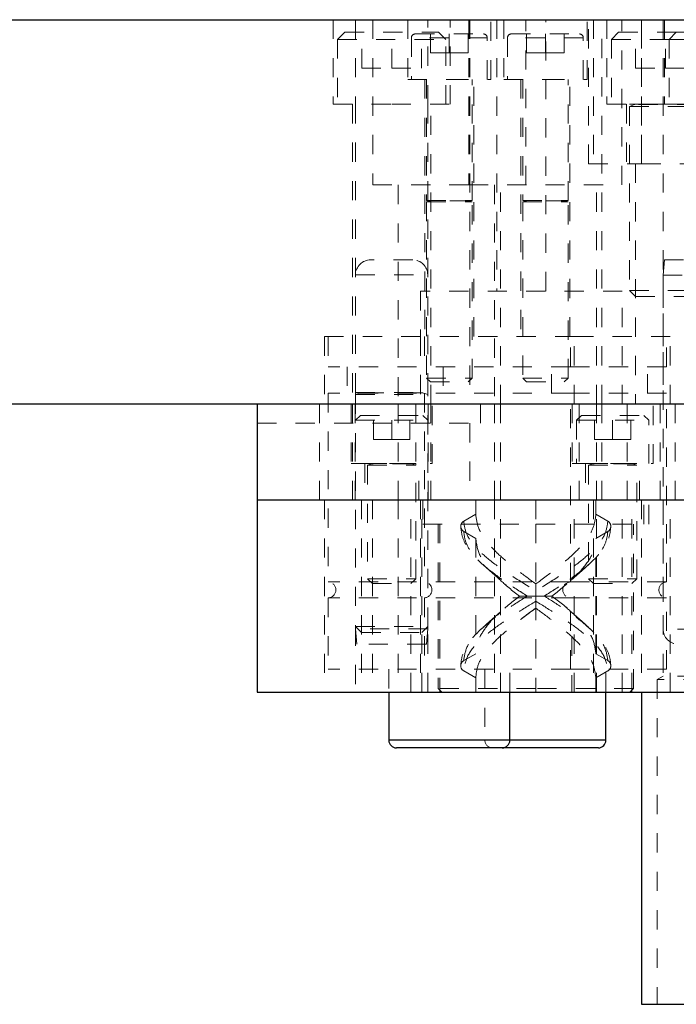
# Model space of a CAD drawing. Header units: inches. Extents: x 220 to 877, y 4 to 174.
# Tile 551 of 656: x 585.07 to 588.49, y 133.65 to 138.78. Entities that reach past the tile are written whole.
import ezdxf

# ---------------------------------------------------------------- set-up
doc = ezdxf.new("R2010")
doc.units = ezdxf.units.IN
doc.header["$LTSCALE"] = 0.5
doc.header["$MEASUREMENT"] = 0
doc.linetypes.add('HIDDEN', pattern=[0.225, 0.15, -0.075])
for name, color, linetype in [('DST-M-S', 53, 'Continuous'), ('PAD-M-S', 135, 'Continuous'), ('PBU-M-S', 8, 'Continuous'), ('PUN-M-S', 8, 'Continuous'), ('SVF-M-S', 8, 'Continuous')]:
    doc.layers.add(name, color=color, linetype=linetype)

msp = doc.modelspace()

# ---------------------------------------------------------------- linework, layer by layer
at = {"layer": 'DST-M-S', "linetype": 'Continuous', "lineweight": 25}
for p, q in [((581.30748, 138.77917), (598.30748, 138.77917)), ((581.30748, 136.77917), (598.30748, 136.77917)), ((586.99252, 135.27917), (586.99252, 135.02854)), ((587.62244, 135.02854), (587.62244, 135.27917)), ((588.12244, 135.02854), (588.12244, 135.27917)), ((587.62244, 135.02854), (586.99252, 135.02854)), ((588.12244, 135.02854), (587.62244, 135.02854)), ((587.58307, 134.98917), (587.03189, 134.98917)), ((588.08307, 134.98917), (587.58307, 134.98917))]:
    msp.add_line(p, q, dxfattribs=at)
at = {"layer": 'DST-M-S', "linetype": 'HIDDEN', "lineweight": 18}
for p, q in [((586.70298, 138.77917), (586.70298, 138.33917)), ((586.81998, 138.77917), (586.81998, 138.33917)), ((586.90898, 138.77917), (586.90898, 137.91917)), ((587.09094, 138.77917), (587.09094, 138.46869)), ((587.19498, 138.33917), (587.19498, 138.77917)), ((587.31198, 138.33917), (587.31198, 138.77917)), ((587.40898, 138.77917), (587.40898, 137.91917)), ((587.41373, 138.77917), (587.41373, 136.77917)), ((587.52401, 138.46869), (587.52401, 138.77917)), ((587.55452, 138.77917), (587.55452, 137.36633)), ((587.59094, 138.77917), (587.59094, 138.46869)), ((587.70598, 137.91917), (587.70598, 138.77917)), ((587.81043, 137.36633), (587.81043, 138.77917)), ((588.02401, 138.46869), (588.02401, 138.77917)), ((588.03248, 138.02917), (588.03248, 138.77917)), ((588.05748, 138.77917), (588.05748, 138.02917)), ((588.10123, 136.77917), (588.10123, 138.77917)), ((588.12798, 138.77917), (588.12798, 138.33917)), ((588.20598, 137.91917), (588.20598, 138.77917)), ((588.30748, 138.77917), (588.30748, 138.02917)), ((588.30748, 138.77917), (588.30748, 138.02917)), ((588.30748, 138.02917), (588.30748, 138.77917)), ((588.30748, 138.02917), (588.30748, 138.77917)), ((588.41998, 138.77917), (588.41998, 136.77917)), ((588.42798, 138.77917), (588.42798, 138.33917)), ((587.09094, 138.46869), (587.30748, 138.46869)), ((587.17952, 138.46869), (587.17952, 137.13011)), ((587.30748, 138.46869), (587.52401, 138.46869)), ((587.43543, 137.13011), (587.43543, 138.46869)), ((587.59094, 138.46869), (587.80748, 138.46869)), ((587.67952, 138.46869), (587.67952, 137.13011)), ((587.80748, 138.46869), (588.02401, 138.46869)), ((587.93543, 137.13011), (587.93543, 138.46869)), ((586.70298, 138.33917), (587.00748, 138.33917)), ((586.80448, 138.33917), (586.80448, 136.77917)), ((587.00748, 138.33917), (587.31198, 138.33917)), ((587.21048, 136.77917), (587.21048, 138.33917)), ((588.12798, 138.33917), (588.43248, 138.33917)), ((588.22948, 138.33917), (588.22948, 138.02917)), ((588.42798, 138.33917), (588.73248, 138.33917)), ((588.03248, 138.02917), (588.30748, 138.02917)), ((588.27623, 138.02917), (588.27623, 136.77917)), ((588.30748, 138.02917), (591.30748, 138.02917)), ((586.90898, 137.91917), (587.30748, 137.91917)), ((587.04198, 137.91917), (587.04198, 136.77917)), ((587.30748, 137.91917), (587.40898, 137.91917)), ((587.40898, 137.91917), (587.80748, 137.91917)), ((587.54198, 137.91917), (587.54198, 136.77917)), ((587.57298, 136.77917), (587.57298, 137.91917)), ((587.80748, 137.91917), (588.20598, 137.91917)), ((588.07298, 136.77917), (588.07298, 137.91917)), ((588.20748, 137.36633), (587.15748, 137.36633)), ((587.15748, 137.36633), (587.15748, 137.13011)), ((588.20748, 136.77917), (588.20748, 137.36633)), ((587.95748, 137.13011), (586.65748, 137.13011)), ((586.65748, 137.13011), (586.65748, 136.77917)), ((586.67755, 137.13011), (586.67755, 136.97263)), ((587.15748, 137.13011), (587.15748, 136.77917)), ((587.17755, 137.13011), (587.17755, 136.97263)), ((587.9374, 136.97263), (587.9374, 137.13011)), ((588.45748, 137.13011), (587.95748, 137.13011)), ((587.95748, 136.77917), (587.95748, 137.13011)), ((588.4374, 136.97263), (588.4374, 137.13011)), ((588.45748, 136.77917), (588.45748, 137.13011)), ((587.9374, 136.97263), (586.67755, 136.97263)), ((586.77598, 136.97263), (586.77598, 136.83484)), ((587.27598, 136.97263), (587.27598, 136.83484)), ((587.83897, 136.83484), (587.83897, 136.97263)), ((588.4374, 136.97263), (587.9374, 136.97263)), ((588.33897, 136.83484), (588.33897, 136.97263)), ((586.81998, 136.83877), (586.81998, 136.8274)), ((587.19498, 136.8274), (587.19498, 136.83877)), ((587.9374, 136.83484), (586.67755, 136.83484)), ((586.67755, 136.83484), (586.67755, 135.85251)), ((587.17755, 136.83484), (587.17755, 135.85251)), ((588.4374, 136.83484), (587.9374, 136.83484)), ((587.9374, 135.85251), (587.9374, 136.83484)), ((588.4374, 135.85251), (588.4374, 136.83484)), ((587.9374, 135.85251), (586.67755, 135.85251)), ((588.4374, 135.85251), (587.9374, 135.85251)), ((587.9374, 135.76992), (586.67755, 135.76992)), ((586.67755, 135.76992), (586.67755, 135.39783)), ((587.17755, 135.76992), (587.17755, 135.39783)), ((588.4374, 135.76992), (587.9374, 135.76992)), ((587.9374, 135.39783), (587.9374, 135.76992)), ((588.4374, 135.39783), (588.4374, 135.76992)), ((587.9374, 135.39783), (586.67755, 135.39783)), ((586.99252, 135.39783), (586.99252, 135.27917)), ((587.49252, 135.39783), (587.49252, 135.02854)), ((587.62244, 135.27917), (587.62244, 135.39783)), ((588.4374, 135.39783), (587.9374, 135.39783)), ((588.12244, 135.27917), (588.12244, 135.39783)), ((586.99252, 135.02854), (587.30748, 135.02854)), ((587.30748, 135.02854), (587.62244, 135.02854)), ((587.80748, 135.02854), (587.49298, 135.02854)), ((587.80748, 135.02854), (588.12244, 135.02854))]:
    msp.add_line(p, q, dxfattribs=at)
for centre, radius, start, end in [((586.67559, 135.81121), 0.04134, 272.7294, 87.2706), ((587.17559, 135.81121), 0.04134, 272.7294, 87.2706), ((587.93937, 135.81121), 0.04134, 92.7294, 267.2706), ((588.43937, 135.81121), 0.04134, 92.7294, 267.2706), ((587.53189, 135.02854), 0.03937, 180, 270)]:
    msp.add_arc(centre, radius, start, end, dxfattribs=at)
at = {"layer": 'DST-M-S', "linetype": 'Continuous', "lineweight": 25}
for centre, start, end in [((587.03189, 135.02854), 180, 270), ((587.58307, 135.02854), 270, 0), ((588.08307, 135.02854), 270, 0)]:
    msp.add_arc(centre, 0.03937, start, end, dxfattribs=at)
at = {"layer": 'PAD-M-S', "linetype": 'Continuous', "lineweight": 25}
for p, q in [((586.30748, 136.27917), (586.30748, 135.27917)), ((586.30748, 136.27917), (593.30748, 136.27917)), ((586.30748, 135.27917), (593.30748, 135.27917))]:
    msp.add_line(p, q, dxfattribs=at)
at = {"layer": 'PAD-M-S', "linetype": 'HIDDEN', "lineweight": 18}
for p, q in [((586.65748, 136.27917), (586.65748, 135.27917)), ((586.85123, 136.27917), (586.85123, 135.27917)), ((586.90698, 136.27917), (586.90698, 135.27917)), ((587.04198, 136.27917), (587.04198, 135.27917)), ((587.10798, 135.27917), (587.10798, 136.27917)), ((587.15748, 136.27917), (587.15748, 135.27917)), ((587.16373, 135.27917), (587.16373, 136.27917)), ((587.16998, 136.27917), (587.16998, 136.15417)), ((587.54198, 136.27917), (587.54198, 135.27917)), ((587.57298, 135.27917), (587.57298, 136.27917)), ((587.95748, 135.27917), (587.95748, 136.27917)), ((588.05698, 136.27917), (588.05698, 135.27917)), ((588.07298, 135.27917), (588.07298, 136.27917)), ((588.20748, 135.27917), (588.20748, 136.27917)), ((588.25798, 135.27917), (588.25798, 136.27917)), ((588.34498, 136.15417), (588.34498, 136.27917)), ((588.45748, 135.27917), (588.45748, 136.27917)), ((587.16998, 136.15417), (587.75748, 136.15417)), ((587.25748, 136.15417), (587.25748, 135.27917)), ((587.75748, 136.15417), (588.34498, 136.15417)), ((588.25748, 135.27917), (588.25748, 136.15417)), ((586.81998, 135.62042), (586.81998, 135.27917)), ((587.19498, 135.27917), (587.19498, 135.62042))]:
    msp.add_line(p, q, dxfattribs=at)
at = {"layer": 'PBU-M-S', "linetype": 'Continuous', "lineweight": 25}
for p, q in [((586.30748, 136.77917), (586.30748, 136.27917)), ((586.30748, 136.27917), (593.30748, 136.27917))]:
    msp.add_line(p, q, dxfattribs=at)
at = {"layer": 'PBU-M-S', "linetype": 'HIDDEN', "lineweight": 18}
for p, q in [((586.63248, 136.77917), (586.63248, 136.27917)), ((586.79648, 136.77917), (586.79648, 136.46917)), ((586.80448, 136.77917), (586.80448, 136.27917)), ((586.81748, 136.77917), (586.81748, 136.27917)), ((587.04198, 136.77917), (587.04198, 136.27917)), ((587.13248, 136.77917), (587.13248, 136.46917)), ((587.19748, 136.27917), (587.19748, 136.77917)), ((587.21048, 136.27917), (587.21048, 136.77917)), ((587.21848, 136.46917), (587.21848, 136.77917)), ((587.46936, 136.67917), (587.46936, 136.77917)), ((587.54198, 136.77917), (587.54198, 136.27917)), ((587.57298, 136.27917), (587.57298, 136.77917)), ((587.94648, 136.77917), (587.94648, 136.46917)), ((587.98248, 136.27917), (587.98248, 136.77917)), ((588.07298, 136.27917), (588.07298, 136.77917)), ((588.10123, 136.27917), (588.10123, 136.77917)), ((588.23248, 136.27917), (588.23248, 136.77917)), ((588.36848, 136.46917), (588.36848, 136.77917)), ((588.40435, 136.77917), (588.40435, 136.27917)), ((588.48248, 136.27917), (588.48248, 136.77917)), ((586.30748, 136.67917), (587.46936, 136.67917)), ((587.41373, 136.67917), (587.41373, 136.27917)), ((586.79648, 136.46917), (587.00748, 136.46917)), ((586.86698, 136.46917), (586.86698, 136.27917)), ((587.00748, 136.46917), (587.21848, 136.46917)), ((587.13248, 136.46877), (587.13248, 136.45986)), ((587.14798, 136.27917), (587.14798, 136.46917)), ((587.94648, 136.46917), (588.15748, 136.46917)), ((588.01698, 136.46917), (588.01698, 136.27917)), ((588.15748, 136.46917), (588.36848, 136.46917)), ((588.29798, 136.27917), (588.29798, 136.46917))]:
    msp.add_line(p, q, dxfattribs=at)
at = {"layer": 'PUN-M-S', "linetype": 'HIDDEN', "lineweight": 18}
for p, q in [((588.30748, 136.27917), (588.30748, 135.27917)), ((588.41998, 136.27917), (588.41998, 135.36221)), ((588.41998, 135.36221), (588.38873, 135.34417)), ((588.79498, 135.36221), (588.41998, 135.36221)), ((588.82623, 135.34417), (588.38873, 135.34417)), ((588.38873, 135.34417), (588.38873, 133.65417))]:
    msp.add_line(p, q, dxfattribs=at)
at = {"layer": 'PUN-M-S', "linetype": 'Continuous', "lineweight": 25}
for p, q in [((588.30748, 135.27917), (588.30748, 133.65417)), ((588.30748, 133.65417), (588.93148, 133.65417))]:
    msp.add_line(p, q, dxfattribs=at)
at = {"layer": 'SVF-M-S', "linetype": 'HIDDEN', "lineweight": 18}
for p, q in [((586.76373, 138.71417), (586.72623, 138.67667)), ((586.76373, 138.71417), (587.25123, 138.71417)), ((586.85148, 138.52667), (586.85148, 138.71417)), ((587.00748, 138.52667), (587.00748, 138.71417)), ((587.11063, 138.68523), (587.11063, 138.46869)), ((587.50387, 138.68523), (587.11108, 138.68523)), ((587.13031, 138.70491), (587.48464, 138.70491)), ((587.16348, 138.52667), (587.16348, 138.71417)), ((587.20905, 138.60649), (587.20905, 138.70491)), ((587.28873, 138.67667), (587.25123, 138.71417)), ((587.30748, 138.60649), (587.30748, 138.70491)), ((587.4059, 138.60649), (587.4059, 138.70491)), ((587.50433, 138.46869), (587.50433, 138.68523)), ((587.61063, 138.68523), (587.61063, 138.46869)), ((588.00387, 138.68523), (587.61108, 138.68523)), ((587.63031, 138.70491), (587.98464, 138.70491)), ((587.70905, 138.60649), (587.70905, 138.70491)), ((587.80748, 138.60649), (587.80748, 138.70491)), ((587.9059, 138.60649), (587.9059, 138.70491)), ((588.00433, 138.46869), (588.00433, 138.68523)), ((588.18873, 138.71417), (588.15123, 138.67667)), ((588.18873, 138.71417), (588.48873, 138.71417)), ((588.27648, 138.52667), (588.27648, 138.71417)), ((588.43248, 138.52667), (588.43248, 138.71417)), ((588.48873, 138.71417), (588.45123, 138.67667)), ((588.48873, 138.71417), (588.97623, 138.71417)), ((586.72623, 138.67667), (587.28873, 138.67667)), ((586.72623, 138.67667), (586.72623, 138.33917)), ((587.28873, 138.33917), (587.28873, 138.67667)), ((588.15123, 138.67667), (588.45123, 138.67667)), ((588.15123, 138.67667), (588.15123, 138.33917)), ((588.45123, 138.67667), (589.01373, 138.67667)), ((588.45123, 138.67667), (588.45123, 138.33917)), ((587.20905, 138.60649), (587.30748, 138.60649)), ((587.30748, 138.60649), (587.4059, 138.60649)), ((587.70905, 138.60649), (587.80748, 138.60649)), ((587.80748, 138.60649), (587.9059, 138.60649)), ((586.85148, 138.52667), (587.00748, 138.52667)), ((587.00748, 138.52667), (587.16348, 138.52667)), ((588.27648, 138.52667), (588.43248, 138.52667)), ((588.43248, 138.52667), (588.57648, 138.52667)), ((587.18937, 138.46869), (587.18937, 137.83838)), ((587.42559, 137.83838), (587.42559, 138.46869)), ((587.68937, 138.46869), (587.68937, 137.83838)), ((587.92559, 137.83838), (587.92559, 138.46869)), ((586.81998, 138.33917), (586.81998, 136.83877)), ((587.19498, 136.83877), (587.19498, 138.33917)), ((588.24498, 138.33917), (588.24498, 138.33877)), ((588.24498, 138.33877), (588.61998, 138.33877)), ((588.27203, 138.33725), (588.24498, 138.3274)), ((588.24498, 138.3274), (588.61998, 138.3274)), ((588.24498, 138.3274), (588.24498, 137.37042)), ((588.59247, 138.33725), (588.27248, 138.33725)), ((587.18937, 137.83838), (587.42559, 137.83838)), ((587.20485, 137.83685), (587.18937, 137.83121)), ((587.18937, 137.83121), (587.42559, 137.83121)), ((587.18937, 137.83121), (587.18937, 136.91358)), ((587.40966, 137.83685), (587.20529, 137.83685)), ((587.42559, 137.83121), (587.4101, 137.83685)), ((587.42559, 136.91358), (587.42559, 137.83121)), ((587.68937, 137.83838), (587.92559, 137.83838)), ((587.70485, 137.83685), (587.68937, 137.83121)), ((587.68937, 137.83121), (587.92559, 137.83121)), ((587.68937, 137.83121), (587.68937, 136.91358)), ((587.90966, 137.83685), (587.70529, 137.83685)), ((587.92559, 137.83121), (587.9101, 137.83685)), ((587.92559, 136.91358), (587.92559, 137.83121)), ((587.11698, 137.52917), (586.89798, 137.52917)), ((588.42697, 137.52917), (588.41998, 137.44917)), ((588.42697, 137.52917), (588.78798, 137.52917)), ((586.82041, 137.45117), (587.19454, 137.45117)), ((588.41998, 137.44917), (588.79498, 137.44917)), ((588.41998, 137.44917), (588.41998, 135.60717)), ((588.24498, 137.37042), (588.61998, 137.37042)), ((588.24498, 137.37042), (588.27623, 137.33917)), ((588.27623, 137.33917), (588.58873, 137.33917)), ((587.18937, 136.91358), (587.42559, 136.91358)), ((587.18937, 136.91358), (587.20905, 136.89389)), ((587.20905, 136.89389), (587.4059, 136.89389)), ((587.4059, 136.89389), (587.42559, 136.91358)), ((587.68937, 136.91358), (587.92559, 136.91358)), ((587.68937, 136.91358), (587.70905, 136.89389)), ((587.70905, 136.89389), (587.9059, 136.89389)), ((587.9059, 136.89389), (587.92559, 136.91358)), ((586.81998, 136.83877), (587.19498, 136.83877)), ((586.81998, 136.83877), (586.81998, 136.8274)), ((587.19498, 136.8274), (587.19498, 136.83877)), ((586.84703, 136.83725), (586.81998, 136.8274)), ((586.81998, 136.8274), (587.19498, 136.8274)), ((586.81998, 136.8274), (586.81998, 135.62042)), ((587.16747, 136.83725), (586.84748, 136.83725)), ((587.19498, 136.8274), (587.16792, 136.83725)), ((587.19498, 135.62042), (587.19498, 136.8274)), ((586.84498, 136.71917), (586.81998, 136.69417)), ((586.81998, 136.69417), (587.19498, 136.69417)), ((586.84498, 136.71917), (587.16998, 136.71917)), ((586.91373, 136.59417), (586.91373, 136.71917)), ((587.00748, 136.59417), (587.00748, 136.71917)), ((587.10123, 136.59417), (587.10123, 136.71917)), ((587.19498, 136.69417), (587.16998, 136.71917)), ((587.99498, 136.71917), (587.96998, 136.69417)), ((587.96998, 136.69417), (588.34498, 136.69417)), ((587.96998, 136.69417), (587.96998, 136.46917)), ((587.99498, 136.71917), (588.31998, 136.71917)), ((588.06373, 136.59417), (588.06373, 136.71917)), ((588.15748, 136.59417), (588.15748, 136.71917)), ((588.25123, 136.59417), (588.25123, 136.71917)), ((588.34498, 136.69417), (588.31998, 136.71917)), ((588.34498, 136.46917), (588.34498, 136.69417)), ((586.91373, 136.59417), (587.00748, 136.59417)), ((587.00748, 136.59417), (587.10123, 136.59417)), ((588.06373, 136.59417), (588.15748, 136.59417)), ((588.15748, 136.59417), (588.25123, 136.59417)), ((586.88248, 136.46917), (586.88248, 136.46877)), ((586.88248, 136.46877), (587.13248, 136.46877)), ((586.90278, 136.46725), (586.88248, 136.45986)), ((586.88248, 136.45986), (587.13248, 136.45986)), ((586.88248, 136.45986), (586.88248, 135.86867)), ((587.11173, 136.46725), (586.90323, 136.46725)), ((587.13248, 136.45986), (587.11217, 136.46725)), ((587.13248, 136.46877), (587.13248, 136.46917)), ((587.13248, 135.86867), (587.13248, 136.45986)), ((588.03248, 136.46917), (588.03248, 136.46877)), ((588.03248, 136.46877), (588.28248, 136.46877)), ((588.05278, 136.46725), (588.03248, 136.45986)), ((588.03248, 136.45986), (588.28248, 136.45986)), ((588.03248, 136.45986), (588.03248, 135.86867)), ((588.26173, 136.46725), (588.05323, 136.46725)), ((588.28248, 136.45986), (588.26217, 136.46725)), ((588.28248, 136.46877), (588.28248, 136.46917)), ((588.28248, 135.86867), (588.28248, 136.45986)), ((587.44483, 136.27917), (587.44483, 136.20506)), ((587.75748, 136.27917), (587.75748, 136.15417)), ((588.07013, 136.27917), (588.07013, 136.20506)), ((588.31998, 136.15417), (588.31998, 136.27917)), ((587.38239, 136.16901), (587.44483, 136.20506)), ((588.13257, 136.16901), (588.07013, 136.20506)), ((587.24928, 136.15417), (587.24928, 135.29817)), ((587.75748, 136.15417), (587.75748, 135.29817)), ((588.26568, 135.29817), (588.26568, 136.15417)), ((587.44483, 136.07906), (587.38239, 136.11511)), ((587.44483, 136.07906), (587.44483, 135.47928)), ((588.07013, 136.07906), (588.13257, 136.11511)), ((588.07013, 135.47928), (588.07013, 136.07906)), ((587.50097, 135.92625), (587.57306, 135.86183)), ((587.94189, 135.86183), (588.01398, 135.92625)), ((586.88248, 135.86867), (587.13248, 135.86867)), ((586.88248, 135.86867), (586.90698, 135.84417)), ((587.10798, 135.84417), (587.13248, 135.86867)), ((587.95678, 135.87788), (587.94677, 135.86816)), ((588.03248, 135.86867), (588.28248, 135.86867)), ((588.03248, 135.86867), (588.05698, 135.84417)), ((588.25798, 135.84417), (588.28248, 135.86867)), ((586.90698, 135.84417), (587.10798, 135.84417)), ((587.75747, 135.84217), (587.75747, 135.80612)), ((587.75748, 135.84217), (587.75748, 135.80612)), ((588.05698, 135.84417), (588.25798, 135.84417)), ((587.75747, 135.71617), (587.75747, 135.75222)), ((587.75748, 135.71617), (587.75748, 135.75222)), ((587.57309, 135.69655), (587.501, 135.63215)), ((587.55817, 135.68046), (587.56826, 135.69024)), ((588.01396, 135.63215), (587.94186, 135.69655)), ((586.81998, 135.62042), (587.19498, 135.62042)), ((586.81998, 135.62042), (586.85123, 135.58917)), ((586.81998, 135.62042), (586.81998, 135.60917)), ((587.19498, 135.60917), (586.81998, 135.60917)), ((586.81998, 135.60917), (586.82697, 135.52917)), ((587.16373, 135.58917), (587.19498, 135.62042)), ((587.18798, 135.52917), (587.19498, 135.60917)), ((587.19498, 135.60917), (587.19498, 135.62042)), ((586.85123, 135.58917), (587.16373, 135.58917)), ((587.94476, 135.56778), (587.94476, 135.27917)), ((587.95584, 135.55534), (587.94476, 135.56778)), ((588.79454, 135.60717), (588.42041, 135.60717)), ((587.18798, 135.52917), (586.82697, 135.52917)), ((587.38239, 135.44323), (587.44483, 135.47928)), ((588.13257, 135.44323), (588.07013, 135.47928)), ((587.44483, 135.35328), (587.38239, 135.38933)), ((587.44483, 135.35328), (587.44483, 135.27917)), ((588.07013, 135.35328), (588.13257, 135.38933)), ((588.07013, 135.27917), (588.07013, 135.35328)), ((587.75748, 135.29817), (587.24928, 135.29817)), ((587.24928, 135.29817), (587.26828, 135.27917)), ((588.26568, 135.29817), (587.75748, 135.29817)), ((587.75748, 135.27917), (587.75748, 135.29817)), ((588.24668, 135.27917), (588.26568, 135.29817))]:
    msp.add_line(p, q, dxfattribs=at)
for centre, radius, start, end in [((587.13031, 138.68523), 0.01969, 90, 180), ((587.48464, 138.68523), 0.01969, 0, 90), ((587.63031, 138.68523), 0.01969, 90, 180), ((587.98464, 138.68523), 0.01969, 0, 90), ((588.27176, 138.33799), 0.000787, 290, 90), ((587.20458, 137.83759), 0.000787, 290, 90), ((587.41037, 137.83759), 0.000787, 90, 250), ((587.70458, 137.83759), 0.000787, 290, 90), ((587.91037, 137.83759), 0.000787, 90, 250), ((586.89798, 137.45117), 0.078, 90, 180), ((587.11698, 137.45117), 0.078, 0, 90), ((586.84676, 136.83799), 0.000787, 290, 90), ((587.16819, 136.83799), 0.000787, 90, 250), ((586.90251, 136.46799), 0.000787, 290, 90), ((587.11244, 136.46799), 0.000787, 90, 250), ((588.05251, 136.46799), 0.000787, 290, 90), ((588.26244, 136.46799), 0.000787, 90, 250), ((587.39794, 136.14206), 0.03112, 120, 180), ((587.39794, 136.14206), 0.03112, 180, 240), ((588.11701, 136.14206), 0.03112, 0, 60), ((588.11701, 136.14206), 0.03112, 300, 0), ((588.49798, 135.60717), 0.078, 180, 270), ((587.39794, 135.41628), 0.03112, 120, 180), ((587.39794, 135.41628), 0.03112, 180, 240), ((588.11701, 135.41628), 0.03112, 0, 60), ((588.11701, 135.41628), 0.03112, 300, 0)]:
    msp.add_arc(centre, radius, start, end, dxfattribs=at)
for points, knots in [([(587.75748, 135.84217), (587.72692, 135.86474), (587.66582, 135.90988), (587.58196, 135.97767), (587.5094, 136.04935), (587.45585, 136.12525), (587.4485, 136.17845), (587.44483, 136.20506)], [0, 0, 0, 0, 0.18677236, 0.3734653, 0.56024049, 0.78006452, 1, 1, 1, 1]), ([(588.07013, 136.20506), (588.06751, 136.18248), (588.06228, 136.13732), (588.0213, 136.06957), (587.95611, 135.99785), (587.86547, 135.922), (587.79347, 135.86878), (587.75748, 135.84217)], [0, 0, 0, 0, 0.18674267, 0.37347486, 0.56021823, 0.78011114, 1, 1, 1, 1]), ([(587.36683, 136.14205), (587.36865, 136.12364), (587.3723, 136.08693), (587.40054, 136.03235), (587.44227, 135.97864), (587.48151, 135.94362), (587.50096, 135.92626)], [0, 0, 0, 0, 0.2538604, 0.5061777, 0.7552797, 1, 1, 1, 1]), ([(587.38239, 136.16901), (587.38558, 136.14643), (587.39197, 136.10128), (587.44087, 136.03352), (587.51935, 135.9618), (587.62786, 135.88593), (587.71427, 135.83272), (587.75748, 135.80612)], [0, 0, 0, 0, 0.1867859, 0.3735113, 0.5602438, 0.7800974, 1, 1, 1, 1]), ([(587.38239, 136.16901), (587.38558, 136.14643), (587.39197, 136.10128), (587.44087, 136.03352), (587.51935, 135.9618), (587.62786, 135.88593), (587.71427, 135.83272), (587.75748, 135.80612)], [0, 0, 0, 0, 0.1867859, 0.3735113, 0.5602438, 0.7800974, 1, 1, 1, 1]), ([(588.13257, 136.16901), (588.12937, 136.14643), (588.12298, 136.10128), (588.07408, 136.03352), (587.99561, 135.9618), (587.88709, 135.88593), (587.80068, 135.83272), (587.75747, 135.80612)], [0, 0, 0, 0, 0.1867859, 0.3735113, 0.5602438, 0.7800974, 1, 1, 1, 1]), ([(588.13257, 136.16901), (588.12937, 136.14643), (588.12298, 136.10128), (588.07408, 136.03352), (587.99561, 135.9618), (587.88709, 135.88593), (587.80068, 135.83272), (587.75747, 135.80612)], [0, 0, 0, 0, 0.1867859, 0.3735113, 0.5602438, 0.7800974, 1, 1, 1, 1]), ([(588.01399, 135.92626), (588.03344, 135.94362), (588.07268, 135.97864), (588.11441, 136.03235), (588.14265, 136.08693), (588.1463, 136.12364), (588.14813, 136.14205)], [0, 0, 0, 0, 0.2447203, 0.4938223, 0.7461396, 1, 1, 1, 1]), ([(587.38239, 136.11511), (587.38513, 136.0942), (587.39062, 136.0524), (587.43262, 135.9897), (587.50074, 135.92326), (587.59595, 135.85308), (587.67454, 135.8038), (587.71382, 135.77917)], [0, 0, 0, 0, 0.1867762, 0.3735154, 0.5602057, 0.7801315, 1, 1, 1, 1]), ([(587.44483, 136.07906), (587.44887, 136.05107), (587.45697, 135.99513), (587.51496, 135.91702), (587.58926, 135.84517), (587.64527, 135.80116), (587.67326, 135.77917)], [0, 0, 0, 0, 0.27990571, 0.55965983, 0.7798852, 1, 1, 1, 1]), ([(588.13257, 136.11511), (588.12982, 136.0942), (588.12433, 136.0524), (588.08233, 135.9897), (588.01422, 135.92326), (587.919, 135.85308), (587.84042, 135.8038), (587.80113, 135.77917)], [0, 0, 0, 0, 0.1867762, 0.3735154, 0.5602057, 0.7801315, 1, 1, 1, 1]), ([(587.84168, 135.77917), (587.87711, 135.80715), (587.94797, 135.86312), (588.02022, 135.94117), (588.06271, 136.01308), (588.06765, 136.05706), (588.07013, 136.07906)], [0, 0, 0, 0, 0.2798389, 0.5596675, 0.7798279, 1, 1, 1, 1]), ([(587.50026, 135.92687), (587.53179, 135.90227), (587.5949, 135.85305), (587.67417, 135.8038), (587.71382, 135.77917)], [0, 0, 0, 0, 0.499684, 1, 1, 1, 1]), ([(588.01469, 135.92687), (587.98316, 135.90227), (587.92005, 135.85305), (587.84078, 135.8038), (587.80113, 135.77917)], [0, 0, 0, 0, 0.499684, 1, 1, 1, 1]), ([(587.67327, 135.77917), (587.63598, 135.80716), (587.59215, 135.84006), (587.56258, 135.87296), (587.55817, 135.87788)], [0, 0, 0, 0, 0.8506594, 1, 1, 1, 1]), ([(587.71383, 135.77917), (587.68048, 135.75826), (587.61376, 135.71643), (587.52483, 135.65376), (587.44895, 135.58733), (587.39357, 135.51713), (587.38611, 135.46786), (587.38239, 135.44323)], [0, 0, 0, 0, 0.1866411, 0.3734192, 0.5601372, 0.7800682, 1, 1, 1, 1]), ([(587.67327, 135.77917), (587.63784, 135.75118), (587.56698, 135.69521), (587.49473, 135.61716), (587.45224, 135.54526), (587.4473, 135.50127), (587.44483, 135.47928)], [0, 0, 0, 0, 0.2798389, 0.5596675, 0.7798279, 1, 1, 1, 1]), ([(587.71383, 135.77917), (587.68062, 135.75826), (587.61419, 135.71643), (587.53308, 135.66061), (587.49515, 135.62565), (587.4799, 135.6116)], [0, 0, 0, 0, 0.3740888, 0.7484521, 1, 1, 1, 1]), ([(587.71382, 135.77917), (587.70506, 135.77917), (587.68942, 135.77917), (587.6782, 135.77917), (587.67327, 135.77917)], [0, 0, 0, 0, 0.559993, 1, 1, 1, 1]), ([(587.75748, 135.77917), (587.74813, 135.77917), (587.73146, 135.77917), (587.7192, 135.77917), (587.71382, 135.77917)], [0, 0, 0, 0, 0.5612126, 1, 1, 1, 1]), ([(587.75747, 135.80612), (587.75747, 135.80435), (587.75747, 135.80081), (587.75747, 135.79168), (587.75747, 135.7839), (587.75747, 135.77917)], [0, 0, 0, 0, 0.2808789, 0.5625042, 1, 1, 1, 1]), ([(587.75747, 135.75222), (587.75747, 135.75398), (587.75747, 135.75752), (587.75747, 135.76666), (587.75747, 135.77443), (587.75747, 135.77917)], [0, 0, 0, 0, 0.2808789, 0.5625042, 1, 1, 1, 1]), ([(587.75748, 135.80612), (587.75748, 135.80435), (587.75748, 135.80081), (587.75748, 135.79168), (587.75748, 135.7839), (587.75748, 135.77917)], [0, 0, 0, 0, 0.2808789, 0.5625042, 1, 1, 1, 1]), ([(587.75748, 135.77917), (587.76683, 135.77917), (587.78349, 135.77917), (587.79575, 135.77917), (587.80113, 135.77917)], [0, 0, 0, 0, 0.5612126, 1, 1, 1, 1]), ([(587.75748, 135.75222), (587.75748, 135.75398), (587.75748, 135.75752), (587.75748, 135.76666), (587.75748, 135.77443), (587.75748, 135.77917)], [0, 0, 0, 0, 0.2808789, 0.5625042, 1, 1, 1, 1]), ([(587.80112, 135.77917), (587.83447, 135.75826), (587.90119, 135.71643), (587.99012, 135.65376), (588.066, 135.58733), (588.12139, 135.51713), (588.12884, 135.46786), (588.13257, 135.44323)], [0, 0, 0, 0, 0.1866411, 0.3734192, 0.5601372, 0.7800682, 1, 1, 1, 1]), ([(587.80112, 135.77917), (587.83433, 135.75826), (587.90076, 135.71643), (587.98187, 135.66061), (588.0198, 135.62565), (588.03505, 135.6116)], [0, 0, 0, 0, 0.3740888, 0.7484521, 1, 1, 1, 1]), ([(587.80113, 135.77917), (587.80989, 135.77917), (587.82553, 135.77917), (587.83675, 135.77917), (587.84168, 135.77917)], [0, 0, 0, 0, 0.559993, 1, 1, 1, 1]), ([(588.07013, 135.47928), (588.06612, 135.50726), (588.05812, 135.56324), (588.00007, 135.64127), (587.92562, 135.71319), (587.86963, 135.75717), (587.84163, 135.77917)], [0, 0, 0, 0, 0.2798537, 0.5597007, 0.7798452, 1, 1, 1, 1]), ([(587.84168, 135.77917), (587.87897, 135.75118), (587.9228, 135.71828), (587.95237, 135.68537), (587.95678, 135.68046)], [0, 0, 0, 0, 0.8507013, 1, 1, 1, 1]), ([(587.75747, 135.75222), (587.72084, 135.72963), (587.64757, 135.68445), (587.54695, 135.61674), (587.45981, 135.545), (587.39544, 135.46916), (587.38674, 135.41594), (587.38239, 135.38933)], [0, 0, 0, 0, 0.1866588, 0.3734284, 0.5601675, 0.7800825, 1, 1, 1, 1]), ([(587.75747, 135.75222), (587.72084, 135.72963), (587.64757, 135.68445), (587.54695, 135.61674), (587.45981, 135.545), (587.39544, 135.46916), (587.38674, 135.41594), (587.38239, 135.38933)], [0, 0, 0, 0, 0.1866588, 0.3734284, 0.5601675, 0.7800825, 1, 1, 1, 1]), ([(587.44483, 135.35328), (587.44744, 135.37585), (587.45267, 135.42101), (587.49366, 135.48876), (587.55884, 135.56048), (587.64948, 135.63633), (587.72148, 135.68956), (587.75748, 135.71617)], [0, 0, 0, 0, 0.18674267, 0.37347486, 0.56021823, 0.78011114, 1, 1, 1, 1]), ([(587.75747, 135.71617), (587.72616, 135.69358), (587.6929, 135.66959), (587.66374, 135.64562), (587.66203, 135.64421)], [0, 0, 0, 0, 0.9413731, 1, 1, 1, 1]), ([(587.75748, 135.75222), (587.79411, 135.72963), (587.86738, 135.68445), (587.968, 135.61674), (588.05514, 135.545), (588.11951, 135.46916), (588.12821, 135.41594), (588.13257, 135.38933)], [0, 0, 0, 0, 0.1866588, 0.3734284, 0.5601675, 0.7800825, 1, 1, 1, 1]), ([(587.75748, 135.75222), (587.79411, 135.72963), (587.86738, 135.68445), (587.968, 135.61674), (588.05514, 135.545), (588.11951, 135.46916), (588.12821, 135.41594), (588.13257, 135.38933)], [0, 0, 0, 0, 0.1866588, 0.3734284, 0.5601675, 0.7800825, 1, 1, 1, 1]), ([(587.75748, 135.71617), (587.78801, 135.69358), (587.84909, 135.64841), (587.93295, 135.58069), (588.00559, 135.50895), (588.05924, 135.43311), (588.0665, 135.37989), (588.07013, 135.35328)], [0, 0, 0, 0, 0.1866596, 0.3734181, 0.5601493, 0.7800735, 1, 1, 1, 1]), ([(587.50098, 135.63214), (587.48155, 135.61477), (587.44234, 135.57972), (587.40041, 135.52604), (587.37221, 135.47141), (587.36862, 135.4347), (587.36683, 135.41628)], [0, 0, 0, 0, 0.2446975, 0.4939148, 0.7461744, 1, 1, 1, 1]), ([(588.14813, 135.41628), (588.14633, 135.4347), (588.14274, 135.47141), (588.11454, 135.52604), (588.07261, 135.57972), (588.0334, 135.61477), (588.01397, 135.63214)], [0, 0, 0, 0, 0.2538256, 0.5060852, 0.7553025, 1, 1, 1, 1])]:
    msp.add_open_spline(points, degree=3, knots=knots, dxfattribs=at)

doc.saveas('drawing.dxf')
